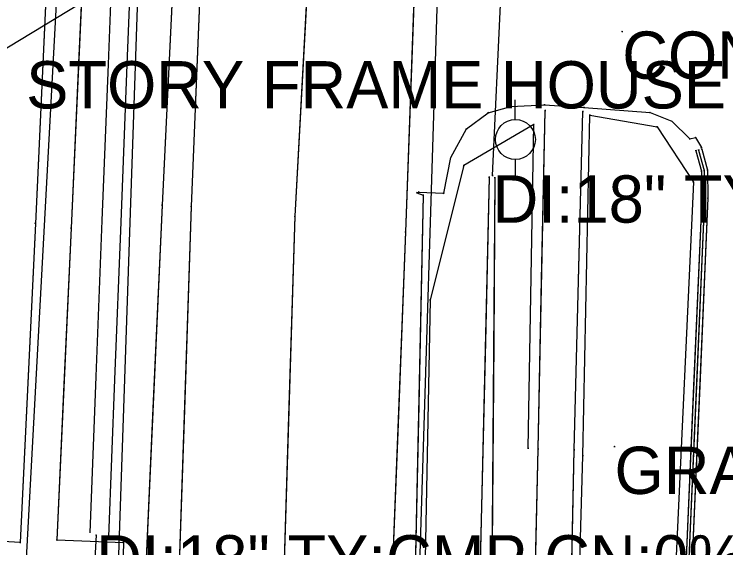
# Model space of a CAD drawing. Extents: x -99999 to 591807, y -99999 to 347168.
# Drawn here: x 591214 to 591289.1, y 320467.4 to 320523.7 of the extents above; entities that cross this region are included whole.
import ezdxf

# ---------------------------------------------------------------- set-up
doc = ezdxf.new("R2010")
doc.units = 0
for name, color, linetype in [('S_BREAKLINE', 7, 'Continuous'), ('S_CURB', 7, 'Continuous'), ('S_DITCHLINE', 7, 'Continuous'), ('S_DRG_PT_SYM', 7, 'Continuous'), ('S_DRIVEWAY', 7, 'Continuous'), ('S_EDGE_PAVEMENT', 7, 'Continuous'), ('S_GAS_UTILITIES', 7, 'Continuous'), ('S_GRD_PT_SYM', 7, 'Continuous'), ('S_MSC_PT_SYM', 7, 'Continuous'), ('S_PAVEMENT_CROWN', 7, 'Continuous'), ('S_RDW_PT_SYM', 7, 'Continuous'), ('S_SHOULDER', 7, 'Continuous'), ('S_SIDE_DRAIN', 7, 'Continuous'), ('S_SIDE_DRAIN_ANNOT', 7, 'Continuous'), ('S_SIDEWALK', 7, 'Continuous'), ('S_SURVEY_TEXT_ANNOT', 7, 'Continuous'), ('S_TELEPHONE_UTILITIES', 7, 'Continuous'), ('S_WATER_UTILITIES', 7, 'Continuous')]:
    doc.layers.add(name, color=color, linetype=linetype)

msp = doc.modelspace()

# ---------------------------------------------------------------- linework, layer by layer
at = {"layer": 'S_BREAKLINE'}
for points in [[(591274.782, 320513.065), (591281.897, 320511.813), (591285.735, 320505.983), (591283.815, 320464.225), (591282.55, 320431.813), (591272.787, 320432.375), (591274.038, 320477.077), (591274.782, 320513.065)], [(591268.263, 320477.868), (591268.875, 320512.065), (591261.464, 320507.738), (591257.934, 320493.542), (591256.832, 320437.153)]]:
    msp.add_lwpolyline(points, dxfattribs=at)
at = {"layer": 'S_CURB'}
for points in [[(591407.501, 320558.912), (591363.862, 320560.823), (591322.937, 320562.802), (591286.066, 320564.459), (-99999, -99999)], [(591285.341, 320510.558), (591285.955, 320510.69), (591286.569, 320509.646)], [(591285.341, 320510.558), (591285.955, 320510.69), (591286.569, 320509.646)], [(591285.989, 320509.301), (591286.579, 320507.16), (591286.616, 320504.303), (591284.881, 320464.653), (591283.444, 320431.794)], [(591285.989, 320509.301), (591286.579, 320507.16), (591286.616, 320504.303), (591285.749, 320484.478), (591284.881, 320464.653), (591284.163, 320448.223), (591283.444, 320431.794)], [(591286.278, 320509.38), (591286.878, 320507.203), (591286.916, 320504.299), (591285.181, 320464.64), (591283.744, 320431.781)], [(591286.278, 320509.38), (591286.878, 320507.203), (591286.916, 320504.299), (591286.049, 320484.469), (591285.181, 320464.64), (591284.463, 320448.21), (591283.744, 320431.781)], [(591286.615, 320509.473), (591287.228, 320507.252), (591287.266, 320504.293), (591285.53, 320464.624), (591284.094, 320431.766)], [(591286.615, 320509.473), (591287.228, 320507.252), (591287.266, 320504.293), (591286.398, 320484.458), (591285.53, 320464.624), (591284.812, 320448.195), (591284.094, 320431.766)]]:
    msp.add_lwpolyline(points, dxfattribs=at)
at = {"layer": 'S_DITCHLINE'}
for points in [[(591222.009, 320468.936), (591222.651, 320485.44), (591223.293, 320501.945), (591223.935, 320518.45), (591224.577, 320534.954)], [(591223.986, 320468.51), (591224.633, 320485.141), (591225.28, 320501.773), (591225.927, 320518.405), (591226.574, 320535.036)], [(591264.171, 320506.494), (591262.52, 320436.964)], [(591264.171, 320506.494), (591263.758, 320489.112), (591263.345, 320471.729), (591262.932, 320454.346), (591262.52, 320436.964)], [(591264.77, 320506.449), (591264.224, 320437.239)], [(591264.77, 320506.449), (591264.633, 320489.147), (591264.497, 320471.844), (591264.36, 320454.541), (591264.224, 320437.239)]]:
    msp.add_lwpolyline(points, dxfattribs=at)
at = {"layer": 'S_DRG_PT_SYM'}
for points in [[(591264.514, 320506.702), (591264.514, 320506.752), (591264.514, 320506.702), (591264.464, 320506.702), (591264.514, 320506.702), (591264.514, 320506.652), (591264.514, 320506.702), (591264.564, 320506.702)], [(591222.642, 320468.688), (591222.642, 320468.738), (591222.642, 320468.688), (591222.592, 320468.688), (591222.642, 320468.688), (591222.642, 320468.638), (591222.642, 320468.688), (591222.692, 320468.688)]]:
    msp.add_lwpolyline(points, dxfattribs=at)
at = {"layer": 'S_DRIVEWAY'}
msp.add_lwpolyline([(591256.708, 320504.941), (591259.35, 320504.804), (591260.101, 320508.605), (591261.748, 320511.602), (591264.058, 320513.313), (591266.427, 320513.984), (591270.003, 320514.163), (591274.181, 320513.872), (591281.162, 320513.328), (591283.46, 320512.434), (591285.341, 320510.558)], dxfattribs=at)
msp.add_lwpolyline([(591256.708, 320504.941), (591259.35, 320504.804), (591260.101, 320508.605), (591261.748, 320511.602), (591264.058, 320513.313), (591266.427, 320513.984), (591270.003, 320514.163), (591274.181, 320513.872), (591281.162, 320513.328), (591283.46, 320512.434), (591285.341, 320510.558)], dxfattribs=at)
at = {"layer": 'S_EDGE_PAVEMENT'}
for points in [[(591157.816, 321374.558), (591171.996, 321326.2), (591184.501, 321283.667), (591196.965, 321241.411), (591212.283, 321187.826), (591223.284, 321148.219), (591233.116, 321106.873), (591242.974, 321050.292), (591247.278, 321006.148), (591248.487, 320958.254), (591248.173, 320914.304), (591247.117, 320868.716), (591245.559, 320824.189), (591244.165, 320785.581), (591242.251, 320742.557), (591240.726, 320705.613), (591238.924, 320663.696), (591237.267, 320623.329), (591235.848, 320588.307), (591234.304, 320543.116), (591232.694, 320503.413), (591231.224, 320460.428), (591229.562, 320424.545)], [(591276.464, 321095.169), (591275.056, 321053.597), (591273.291, 321005.346), (591272, 320957.38), (591270.852, 320912.706), (591269.626, 320868.123), (591267.967, 320823.163), (591266.366, 320784.972), (591264.567, 320741.355), (591263.052, 320704.522), (591261.343, 320660.719), (591259.642, 320623.868), (591258.44, 320586.063), (591256.824, 320543.024), (591255.332, 320500.726), (591253.745, 320460.208), (591252.238, 320423.96)], [(591236.557, 320605.818), (591235.848, 320588.307), (591235.076, 320565.712), (591234.304, 320543.116), (591233.499, 320523.265), (591232.694, 320503.413), (591231.959, 320481.921), (591231.224, 320460.428), (591230.393, 320442.487), (591229.562, 320424.545)], [(591259.041, 320604.965), (591258.44, 320586.063), (591257.632, 320564.544), (591256.824, 320543.024), (591256.078, 320521.875), (591255.332, 320500.726), (591254.539, 320480.467), (591253.745, 320460.208), (591252.991, 320442.084), (591252.238, 320423.96)]]:
    msp.add_lwpolyline(points, dxfattribs=at)
at = {"layer": 'S_GAS_UTILITIES'}
msp.add_line((591229.99, 320612.067), (591224.377, 320448.24), dxfattribs=at)
at = {"layer": 'S_GRD_PT_SYM'}
for points in [[(591274.782, 320513.065), (591274.782, 320513.115), (591274.782, 320513.065), (591274.732, 320513.065), (591274.782, 320513.065), (591274.782, 320513.015), (591274.782, 320513.065), (591274.833, 320513.065)], [(591274.782, 320513.065), (591274.733, 320513.066), (591274.782, 320513.065), (591274.781, 320513.015), (591274.782, 320513.065), (591274.832, 320513.064), (591274.782, 320513.065), (591274.784, 320513.115)], [(591274.782, 320513.065), (591274.791, 320513.114), (591274.782, 320513.065), (591274.733, 320513.074), (591274.782, 320513.065), (591274.774, 320513.016), (591274.782, 320513.065), (591274.832, 320513.056)], [(591268.875, 320512.065), (591268.9, 320512.022), (591268.875, 320512.065), (591268.918, 320512.09), (591268.875, 320512.065), (591268.85, 320512.108), (591268.875, 320512.065), (591268.832, 320512.04)], [(591281.897, 320511.813), (591281.897, 320511.863), (591281.897, 320511.813), (591281.847, 320511.813), (591281.897, 320511.813), (591281.897, 320511.763), (591281.897, 320511.813), (591281.947, 320511.813)], [(591281.897, 320511.813), (591281.939, 320511.84), (591281.897, 320511.813), (591281.87, 320511.855), (591281.897, 320511.813), (591281.855, 320511.785), (591281.897, 320511.813), (591281.924, 320511.771)], [(591261.464, 320507.738), (591261.512, 320507.726), (591261.464, 320507.738), (591261.476, 320507.786), (591261.464, 320507.738), (591261.415, 320507.75), (591261.464, 320507.738), (591261.452, 320507.689)], [(591264.171, 320506.494), (591264.221, 320506.493), (591264.171, 320506.494), (591264.172, 320506.544), (591264.171, 320506.494), (591264.121, 320506.496), (591264.171, 320506.494), (591264.17, 320506.445)], [(591264.77, 320506.449), (591264.82, 320506.449), (591264.77, 320506.449), (591264.77, 320506.499), (591264.77, 320506.449), (591264.72, 320506.45), (591264.77, 320506.449), (591264.769, 320506.4)], [(591285.735, 320505.983), (591285.735, 320506.033), (591285.735, 320505.983), (591285.685, 320505.983), (591285.735, 320505.983), (591285.735, 320505.933), (591285.735, 320505.983), (591285.785, 320505.983)], [(591285.735, 320505.983), (591285.785, 320505.981), (591285.735, 320505.983), (591285.737, 320506.033), (591285.735, 320505.983), (591285.685, 320505.986), (591285.735, 320505.983), (591285.733, 320505.933)], [(591257.934, 320493.542), (591257.984, 320493.541), (591257.934, 320493.542), (591257.935, 320493.592), (591257.934, 320493.542), (591257.884, 320493.543), (591257.934, 320493.542), (591257.933, 320493.492)], [(591268.263, 320477.868), (591268.213, 320477.869), (591268.263, 320477.868), (591268.262, 320477.819), (591268.263, 320477.868), (591268.313, 320477.868), (591268.263, 320477.868), (591268.264, 320477.918)], [(591274.038, 320477.077), (591274.038, 320477.127), (591274.038, 320477.077), (591273.988, 320477.077), (591274.038, 320477.077), (591274.038, 320477.027), (591274.038, 320477.077), (591274.088, 320477.077)], [(591274.038, 320477.077), (591273.988, 320477.078), (591274.038, 320477.077), (591274.037, 320477.027), (591274.038, 320477.077), (591274.088, 320477.076), (591274.038, 320477.077), (591274.039, 320477.127)]]:
    msp.add_lwpolyline(points, close=True, dxfattribs=at)
at = {"layer": 'S_MSC_PT_SYM'}
for points in [[(591278.214, 320521.901), (591278.214, 320521.951), (591278.214, 320521.901), (591278.164, 320521.901), (591278.214, 320521.901), (591278.214, 320521.851), (591278.214, 320521.901), (591278.264, 320521.901)], [(591277.396, 320478.041), (591277.396, 320478.091), (591277.396, 320478.041), (591277.346, 320478.041), (591277.396, 320478.041), (591277.396, 320477.992), (591277.396, 320478.041), (591277.446, 320478.041)]]:
    msp.add_lwpolyline(points, dxfattribs=at)
for points in [[(591270.077, 320513.547), (591270.027, 320513.548), (591270.077, 320513.547), (591270.076, 320513.497), (591270.077, 320513.547), (591270.127, 320513.546), (591270.077, 320513.547), (591270.078, 320513.597)], [(591274.06, 320513.444), (591274.01, 320513.445), (591274.06, 320513.444), (591274.059, 320513.394), (591274.06, 320513.444), (591274.11, 320513.443), (591274.06, 320513.444), (591274.062, 320513.494)], [(591216.224, 320501.633), (591216.274, 320501.631), (591216.224, 320501.633), (591216.227, 320501.683), (591216.224, 320501.633), (591216.174, 320501.635), (591216.224, 320501.633), (591216.222, 320501.583)], [(591219.997, 320501.136), (591220.047, 320501.134), (591219.997, 320501.136), (591219.999, 320501.186), (591219.997, 320501.136), (591219.947, 320501.138), (591219.997, 320501.136), (591219.994, 320501.086)], [(591269.318, 320477.798), (591269.268, 320477.8), (591269.318, 320477.798), (591269.317, 320477.749), (591269.318, 320477.798), (591269.368, 320477.797), (591269.318, 320477.798), (591269.319, 320477.848)], [(591273.149, 320477.704), (591273.099, 320477.705), (591273.149, 320477.704), (591273.148, 320477.654), (591273.149, 320477.704), (591273.199, 320477.702), (591273.149, 320477.704), (591273.151, 320477.753)], [(591214.624, 320467.913), (591214.621, 320467.863), (591214.624, 320467.913), (591214.674, 320467.91), (591214.624, 320467.913), (591214.627, 320467.963), (591214.624, 320467.913), (591214.574, 320467.916)], [(591218.495, 320468.181), (591218.497, 320468.231), (591218.495, 320468.181), (591218.445, 320468.183), (591218.495, 320468.181), (591218.493, 320468.131), (591218.495, 320468.181), (591218.545, 320468.179)], [(591225.523, 320467.907), (591225.573, 320467.905), (591225.523, 320467.907), (591225.524, 320467.957), (591225.523, 320467.907), (591225.473, 320467.908), (591225.523, 320467.907), (591225.522, 320467.857)]]:
    msp.add_lwpolyline(points, close=True, dxfattribs=at)
at = {"layer": 'S_PAVEMENT_CROWN'}
for points in [[(591169.393, 321376.166), (591182.702, 321330.303), (591196.053, 321285.507), (591208.234, 321244.204), (591224.138, 321189.501), (591234.43, 321151.835), (591245.74, 321106.049), (591255.457, 321050.575), (591259.103, 321006.376), (591260.258, 320958.142), (591259.827, 320913.406), (591258.406, 320868.937), (591257.042, 320823.073), (591255.423, 320785.261), (591253.776, 320741.805), (591252.116, 320704.89), (591250.293, 320661.391), (591248.847, 320623.224), (591247.409, 320587.797), (591245.838, 320543.645), (591243.645, 320502.375), (591242.309, 320460.161), (591240.802, 320424.401)], [(591248.128, 320605.51), (591247.409, 320587.797), (591246.623, 320565.721), (591245.838, 320543.645), (591244.741, 320523.01), (591243.645, 320502.375), (591242.977, 320481.268), (591242.309, 320460.161), (591241.556, 320442.281), (591240.802, 320424.401)]]:
    msp.add_lwpolyline(points, dxfattribs=at)
at = {"layer": 'S_RDW_PT_SYM'}
for points in [[(591270.003, 320514.163), (591270.007, 320514.213), (591270.003, 320514.163), (591269.953, 320514.166), (591270.003, 320514.163), (591270, 320514.113), (591270.003, 320514.163), (591270.053, 320514.16)], [(591266.427, 320513.984), (591266.424, 320514.034), (591266.427, 320513.984), (591266.377, 320513.982), (591266.427, 320513.984), (591266.429, 320513.934), (591266.427, 320513.984), (591266.477, 320513.986)], [(591274.181, 320513.872), (591274.185, 320513.922), (591274.181, 320513.872), (591274.132, 320513.876), (591274.181, 320513.872), (591274.178, 320513.822), (591274.181, 320513.872), (591274.231, 320513.868)], [(591264.058, 320513.313), (591264.044, 320513.361), (591264.058, 320513.313), (591264.01, 320513.299), (591264.058, 320513.313), (591264.071, 320513.265), (591264.058, 320513.313), (591264.106, 320513.327)], [(591281.162, 320513.328), (591281.18, 320513.375), (591281.162, 320513.328), (591281.115, 320513.346), (591281.162, 320513.328), (591281.144, 320513.281), (591281.162, 320513.328), (591281.208, 320513.31)], [(591283.46, 320512.434), (591283.495, 320512.469), (591283.46, 320512.434), (591283.425, 320512.469), (591283.46, 320512.434), (591283.425, 320512.398), (591283.46, 320512.434), (591283.496, 320512.399)], [(591261.748, 320511.602), (591261.718, 320511.642), (591261.748, 320511.602), (591261.707, 320511.572), (591261.748, 320511.602), (591261.777, 320511.562), (591261.748, 320511.602), (591261.788, 320511.632)], [(591285.341, 320510.558), (591285.331, 320510.607), (591285.341, 320510.558), (591285.292, 320510.547), (591285.341, 320510.558), (591285.352, 320510.509), (591285.341, 320510.558), (591285.39, 320510.568)], [(591285.341, 320510.558), (591285.377, 320510.593), (591285.341, 320510.558), (591285.306, 320510.593), (591285.341, 320510.558), (591285.306, 320510.522), (591285.341, 320510.558), (591285.377, 320510.522)], [(591285.955, 320510.69), (591285.998, 320510.715), (591285.955, 320510.69), (591285.93, 320510.733), (591285.955, 320510.69), (591285.912, 320510.664), (591285.955, 320510.69), (591285.981, 320510.647)], [(591286.569, 320509.646), (591286.612, 320509.671), (591286.569, 320509.646), (591286.544, 320509.689), (591286.569, 320509.646), (591286.526, 320509.62), (591286.569, 320509.646), (591286.595, 320509.603)], [(591285.989, 320509.301), (591286.038, 320509.314), (591285.989, 320509.301), (591285.976, 320509.349), (591285.989, 320509.301), (591285.941, 320509.287), (591285.989, 320509.301), (591286.003, 320509.252)], [(591286.278, 320509.38), (591286.327, 320509.393), (591286.278, 320509.38), (591286.265, 320509.428), (591286.278, 320509.38), (591286.23, 320509.366), (591286.278, 320509.38), (591286.292, 320509.331)], [(591286.615, 320509.473), (591286.663, 320509.486), (591286.615, 320509.473), (591286.602, 320509.521), (591286.615, 320509.473), (591286.567, 320509.459), (591286.615, 320509.473), (591286.629, 320509.425)], [(591260.101, 320508.605), (591260.057, 320508.629), (591260.101, 320508.605), (591260.076, 320508.561), (591260.101, 320508.605), (591260.144, 320508.581), (591260.101, 320508.605), (591260.125, 320508.648)], [(591286.579, 320507.16), (591286.629, 320507.161), (591286.579, 320507.16), (591286.579, 320507.21), (591286.579, 320507.16), (591286.529, 320507.16), (591286.579, 320507.16), (591286.58, 320507.111)], [(591286.878, 320507.203), (591286.928, 320507.203), (591286.878, 320507.203), (591286.878, 320507.252), (591286.878, 320507.203), (591286.828, 320507.202), (591286.878, 320507.203), (591286.879, 320507.153)], [(591287.228, 320507.252), (591287.278, 320507.253), (591287.228, 320507.252), (591287.228, 320507.302), (591287.228, 320507.252), (591287.178, 320507.252), (591287.228, 320507.252), (591287.229, 320507.203)], [(591256.52, 320504.865), (591256.537, 320504.913), (591256.52, 320504.865), (591256.473, 320504.882), (591256.52, 320504.865), (591256.504, 320504.818), (591256.52, 320504.865), (591256.567, 320504.849)], [(591256.708, 320504.941), (591256.711, 320504.991), (591256.708, 320504.941), (591256.658, 320504.944), (591256.708, 320504.941), (591256.706, 320504.891), (591256.708, 320504.941), (591256.758, 320504.939)], [(591257.195, 320504.626), (591257.245, 320504.625), (591257.195, 320504.626), (591257.196, 320504.676), (591257.195, 320504.626), (591257.145, 320504.627), (591257.195, 320504.626), (591257.194, 320504.576)], [(591259.35, 320504.804), (591259.301, 320504.814), (591259.35, 320504.804), (591259.341, 320504.755), (591259.35, 320504.804), (591259.399, 320504.795), (591259.35, 320504.804), (591259.36, 320504.853)], [(591286.616, 320504.303), (591286.666, 320504.301), (591286.616, 320504.303), (591286.618, 320504.353), (591286.616, 320504.303), (591286.566, 320504.305), (591286.616, 320504.303), (591286.614, 320504.253)], [(591286.916, 320504.299), (591286.966, 320504.297), (591286.916, 320504.299), (591286.918, 320504.349), (591286.916, 320504.299), (591286.866, 320504.301), (591286.916, 320504.299), (591286.914, 320504.249)], [(591287.266, 320504.293), (591287.316, 320504.291), (591287.266, 320504.293), (591287.269, 320504.343), (591287.266, 320504.293), (591287.216, 320504.295), (591287.266, 320504.293), (591287.264, 320504.243)], [(591229.6, 320503.548), (591229.65, 320503.546), (591229.6, 320503.548), (591229.603, 320503.598), (591229.6, 320503.548), (591229.55, 320503.551), (591229.6, 320503.548), (591229.598, 320503.498)], [(591232.694, 320503.413), (591232.743, 320503.412), (591232.694, 320503.413), (591232.695, 320503.463), (591232.694, 320503.413), (591232.644, 320503.415), (591232.694, 320503.413), (591232.692, 320503.363)], [(591243.645, 320502.375), (591243.695, 320502.374), (591243.645, 320502.375), (591243.647, 320502.425), (591243.645, 320502.375), (591243.595, 320502.377), (591243.645, 320502.375), (591243.644, 320502.325)], [(591255.332, 320500.726), (591255.382, 320500.724), (591255.332, 320500.726), (591255.334, 320500.776), (591255.332, 320500.726), (591255.282, 320500.728), (591255.332, 320500.726), (591255.33, 320500.676)]]:
    msp.add_lwpolyline(points, close=True, dxfattribs=at)
at = {"layer": 'S_SHOULDER'}
for points in [[(591245.875, 320932.116), (591246.336, 320914.379), (591244.03, 320869.095), (591242.236, 320824.086), (591240.926, 320786.072), (591238.956, 320744.968), (591237.561, 320705.47), (591236.035, 320663.813), (591234.455, 320624.274), (591233.024, 320588.472), (591231.51, 320542.985), (591229.6, 320503.548), (591227.673, 320460.661), (591225.848, 320425.042)], [(591233.739, 320606.373), (591233.024, 320588.472), (591232.267, 320565.729), (591231.51, 320542.985), (591230.555, 320523.267), (591229.6, 320503.548), (591228.637, 320482.105), (591227.673, 320460.661), (591226.761, 320442.852), (591225.848, 320425.042)], [(591256.52, 320504.865), (591257.195, 320504.626), (591256.224, 320460.204), (591254.486, 320423.814)], [(591256.52, 320504.865), (591257.195, 320504.626), (591256.71, 320482.415), (591256.224, 320460.204), (591255.355, 320442.009), (591254.486, 320423.814)]]:
    msp.add_lwpolyline(points, dxfattribs=at)
at = {"layer": 'S_SIDE_DRAIN'}
for p, q in [((591264.514, 320506.702), (591266.449, 320547.719)), ((591222.642, 320468.688), (591222.362, 320463.238))]:
    msp.add_line(p, q, dxfattribs=at)
at = {"layer": 'S_SIDEWALK'}
for points in [[(591219.908, 320876.067), (591231.73, 320875.493), (591230.676, 320851.856), (591229.672, 320820.621), (591229.014, 320806.939), (591228.338, 320790.518), (591228.051, 320787.963), (591226.647, 320756.32), (591225.614, 320729.855), (591224.094, 320691.665), (591222.325, 320649.311), (591221.216, 320617.3), (591219.52, 320576.847), (591217.679, 320534.666), (591217.863, 320536.898), (591216.224, 320501.633), (591214.624, 320467.913), (591200.757, 320468.742)], [(591225.013, 320617.584), (591223.33, 320575.279), (591221.529, 320534.239), (591221.586, 320536.045), (591219.997, 320501.136), (591218.495, 320468.181), (591225.523, 320467.907), (591225.412, 320464.068), (591218.297, 320464.183), (591216.954, 320432.825)], [(591225.013, 320617.584), (591224.171, 320596.432), (591223.33, 320575.279), (591222.429, 320554.759), (591221.529, 320534.239), (591221.586, 320536.045), (591220.791, 320518.59), (591219.997, 320501.136), (591219.246, 320484.658), (591218.495, 320468.181), (591225.523, 320467.907), (591225.412, 320464.068), (591218.297, 320464.183), (591217.625, 320448.504), (591216.954, 320432.825)], [(591220.368, 320597.074), (591219.52, 320576.847), (591218.599, 320555.757), (591217.679, 320534.666), (591217.863, 320536.898), (591217.044, 320519.265), (591216.224, 320501.633), (591215.424, 320484.773), (591214.624, 320467.913), (591200.757, 320468.742)], [(591268.303, 320432.387), (591269.318, 320477.798), (591270.077, 320513.547)], [(591268.303, 320432.387), (591268.811, 320455.093), (591269.318, 320477.798), (591269.698, 320495.673), (591270.077, 320513.547)], [(591272.189, 320432.435), (591273.149, 320477.704), (591274.06, 320513.444)], [(591272.189, 320432.435), (591272.669, 320455.069), (591273.149, 320477.704), (591273.605, 320495.574), (591274.06, 320513.444)]]:
    msp.add_lwpolyline(points, dxfattribs=at)
at = {"layer": 'S_TELEPHONE_UTILITIES'}
for p, q in [((591266.905, 320512.568), (591266.905, 320514.695)), ((591266.905, 320508.348), (591266.905, 320506.29))]:
    msp.add_line(p, q, dxfattribs=at)
msp.add_circle((591266.927, 320510.489), 2.106, dxfattribs=at)
at = {"layer": 'S_WATER_UTILITIES'}
for p, q in [((591262.693, 320654.847), (591256.284, 320448.599)), ((591223.46, 320618.063), (591214.304, 320448.446))]:
    msp.add_line(p, q, dxfattribs=at)

# ---------------------------------------------------------------- texts
at = {"layer": 'S_SIDE_DRAIN_ANNOT'}
for s, p in [('DI:18" TY:BPP CN:0% BTTM OF PIP', (591264.514, 320501.702)), ('DI:18" TY:CMP CN:0% BTTM OF PIP', (591222.642, 320463.688))]:
    msp.add_text(s, height=5, dxfattribs=at).set_placement(p)
at = {"layer": 'S_SURVEY_TEXT_ANNOT'}
for s, p in [('CONC TO POST OFFICE', (591278.214, 320516.901)), ('ONE STORY FRAME HOUSE', (591198.904, 320513.766)), ('GRASS', (591277.396, 320473.041))]:
    msp.add_text(s, height=5, dxfattribs=at).set_placement(p)

doc.saveas('drawing.dxf')
